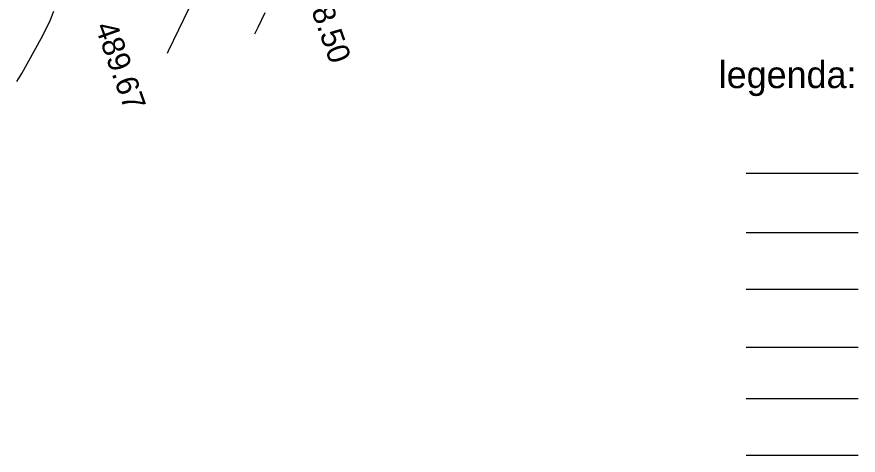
# Model space of a CAD drawing. Extents: x -636600 to -628587, y -1090963 to -1085869.
# Drawn here: x -629315 to -629239.8, y -1086422.3 to -1086383.1 of the extents above; entities that cross this region are included whole.
import ezdxf

# ---------------------------------------------------------------- set-up
doc = ezdxf.new("R2010")
doc.units = 0
for name, color, linetype in [('08_LEGENDA_HV', 7, 'Continuous'), ('Ex_Major Contours', 7, 'Continuous'), ('Ex_Minor Contours', 7, 'Continuous'), ('koty_vše', 7, 'Continuous')]:
    doc.layers.add(name, color=color, linetype=linetype)

msp = doc.modelspace()

# ---------------------------------------------------------------- linework, layer by layer
at = {"layer": '08_LEGENDA_HV'}
for p, q in [((-629249.781, -1086397.123), (-629239.781, -1086397.123)), ((-629249.781, -1086402.424), (-629239.781, -1086402.424)), ((-629249.781, -1086407.479), (-629239.781, -1086407.479)), ((-629249.781, -1086412.657), (-629239.781, -1086412.657)), ((-629249.781, -1086417.272), (-629239.781, -1086417.272)), ((-629249.781, -1086422.327), (-629239.781, -1086422.327))]:
    msp.add_line(p, q, dxfattribs=at)
at = {"layer": 'Ex_Major Contours'}
msp.add_lwpolyline([(-629314.957, -1086388.917), (-629314.516, -1086388.208), (-629312.772, -1086385.068), (-629312.355, -1086384.275), (-629311.978, -1086383.464), (-629311.64, -1086382.636)], dxfattribs=at)
at = {"layer": 'Ex_Minor Contours'}
for points in [[(-629299.581, -1086382.388), (-629301.427, -1086386.211), (-629301.518, -1086386.401)], [(-629293.682, -1086384.655), (-629293.393, -1086384.051), (-629292.771, -1086382.759)]]:
    msp.add_lwpolyline(points, dxfattribs=at)

# ---------------------------------------------------------------- texts
at = {"layer": '08_LEGENDA_HV'}
msp.add_text('legenda:', height=2.4, rotation=0.00001, dxfattribs=at).set_placement((-629252.244, -1086389.506))
at = {"layer": 'koty_vše'}
for s, p in [('488.50', (-629289.659, -1086379.747)), ('489.67', (-629307.997, -1086383.989))]:
    msp.add_text(s, height=2, rotation=289.5414, dxfattribs=at).set_placement(p)

doc.saveas('drawing.dxf')
